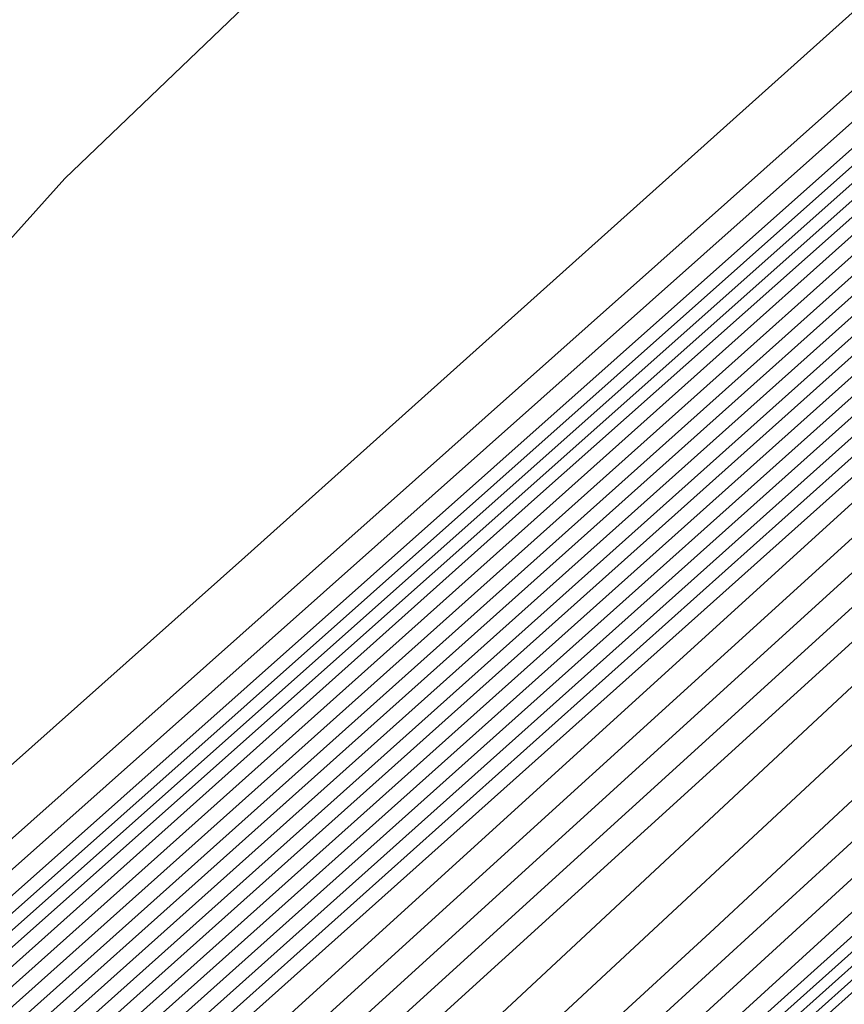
# Model space of a CAD drawing. Extents: x 3249832 to 3255657, y 13789405 to 13793316.
# Tile 827 of 1056: x 3253208.048 to 3253208.856, y 13791258.386 to 13791259.351. Entities that reach past the tile are written whole.
import ezdxf

# ---------------------------------------------------------------- set-up
doc = ezdxf.new("R2010")
doc.units = 0
doc.header["$LTSCALE"] = 100
doc.header["$MEASUREMENT"] = 0
for name, color, linetype in [('GRATIO_03231_CON', 1, 'CONTINUOUS'), ('GRATIO_0323_ICON', 1, 'CONTINUOUS'), ('TARGETS_EAST', 7, 'CONTINUOUS')]:
    doc.layers.add(name, color=color, linetype=linetype)

# ---------------------------------------------------------------- blocks, each defined once
blk = doc.blocks.new('Gratio_032316_contours')
at = {"layer": 'GRATIO_03231_CON', "color": 1, "linetype": 'Continuous', "flags": 128}
for points in [[(3253305.54688, 13791344.02398), (3253290.11807, 13791330.73871), (3253272.33566, 13791315.41836), (3253257.35169, 13791302.48132), (3253257.35169, 13791302.48132), (3253249.01641, 13791295.23342), (3253245.97269, 13791292.5302), (3253245.56158, 13791292.11461), (3253245.4762, 13791292.02112), (3253244.81796, 13791291.45007), (3253243.04036, 13791289.89332), (3253239.87374, 13791287.09206), (3253236.15591, 13791283.78489), (3253233.00154, 13791280.95975), (3253231.24335, 13791279.35625), (3253230.58622, 13791278.7206), (3253230.45309, 13791278.55066), (3253230.05512, 13791278.15482), (3253227.75635, 13791276.08367), (3253221.70905, 13791270.69833), (3253210.99956, 13791261.18264), (3253198.45046, 13791250.01127), (3253187.8184, 13791240.48165), (3253181.88122, 13791235.03903)], [(3253286.91199, 13791327.90351), (3253270.3004, 13791313.58787), (3253256.45986, 13791301.63406), (3253256.45986, 13791301.63406), (3253248.78099, 13791294.94948), (3253245.9825, 13791292.45012), (3253245.61514, 13791292.05411), (3253245.63859, 13791292.02569), (3253245.64831, 13791292.01345), (3253245.6487, 13791292.01213), (3253245.59788, 13791291.97591), (3253245.26894, 13791291.69698), (3253244.38866, 13791290.927), (3253242.82134, 13791289.54052), (3253240.98121, 13791287.90363), (3253239.41995, 13791286.50533), (3253238.54974, 13791285.71168), (3253238.22449, 13791285.39707), (3253238.1586, 13791285.31295), (3253237.76157, 13791284.93959), (3253235.2234, 13791282.67234), (3253228.42923, 13791276.63538), (3253216.32748, 13791265.89058), (3253202.11972, 13791253.25073)], [(3253297.92518, 13791337.32748), (3253283.7059, 13791325.0683), (3253268.26515, 13791311.75736), (3253255.56807, 13791300.78674), (3253255.56807, 13791300.78674), (3253248.54528, 13791294.66582), (3253245.98939, 13791292.3731), (3253245.65849, 13791292.00438), (3253245.28913, 13791291.62069), (3253242.53166, 13791289.14418), (3253235.01486, 13791282.46227), (3253221.55643, 13791270.51307), (3253205.72974, 13791256.43762), (3253192.29706, 13791244.42765), (3253184.78223, 13791237.59171), (3253181.7553, 13791234.70553)], [(3253294.11432, 13791333.97923), (3253280.49981, 13791322.2331), (3253266.22991, 13791309.92685), (3253254.67628, 13791299.93942), (3253254.67628, 13791299.93942), (3253248.30944, 13791294.38233), (3253245.99522, 13791292.29747), (3253245.6983, 13791291.95932), (3253245.72328, 13791291.92907), (3253245.73457, 13791291.91491), (3253245.73653, 13791291.91171), (3253245.34417, 13791291.56965), (3253242.61508, 13791289.1599), (3253235.21755, 13791282.60893), (3253221.98799, 13791270.87558), (3253206.43541, 13791257.0484), (3253193.23698, 13791245.24834), (3253185.84773, 13791238.52662), (3253182.83404, 13791235.65556)], [(3253297.47575, 13791336.80773), (3253286.49262, 13791327.28273), (3253274.08716, 13791316.56326), (3253262.15552, 13791306.27036), (3253252.87956, 13791298.26005), (3253252.87955, 13791298.26005), (3253247.80855, 13791293.84927), (3253245.96162, 13791292.19878), (3253245.72534, 13791291.93024), (3253245.75435, 13791291.89596), (3253245.77563, 13791291.87071), (3253245.78423, 13791291.85986), (3253245.40225, 13791291.53345), (3253242.75996, 13791289.22016), (3253235.61469, 13791282.91332), (3253222.84905, 13791271.60346), (3253207.8468, 13791258.27), (3253195.117, 13791246.88955), (3253187.97877, 13791240.3964), (3253184.99154, 13791237.5556), (3253183.5248, 13791236.08985), (3253181.94747, 13791234.58882)], [(3253294.02642, 13791333.78378), (3253282.68176, 13791323.93448), (3253270.88098, 13791313.72817), (3253260.1195, 13791304.44076), (3253251.98515, 13791297.41577), (3253251.98515, 13791297.41577), (3253247.56681, 13791293.57263), (3253245.95778, 13791292.13434), (3253245.75244, 13791291.89978), (3253245.77853, 13791291.86902), (3253245.79724, 13791291.84682), (3253245.80308, 13791291.83911), (3253245.42475, 13791291.5224), (3253242.82757, 13791289.25555), (3253235.81103, 13791283.06795), (3253223.27892, 13791271.96813), (3253208.55242, 13791258.88089), (3253196.05701, 13791247.71015), (3253189.04429, 13791241.33129), (3253186.07028, 13791238.50562), (3253184.51712, 13791236.96591), (3253182.77185, 13791235.31713)], [(3253301.29459, 13791340.08431), (3253290.57708, 13791330.75983), (3253278.87091, 13791320.58623), (3253267.67519, 13791310.89262), (3253258.08665, 13791302.60747), (3253251.10143, 13791296.55908), (3253251.10143, 13791296.55908), (3253247.34819, 13791293.26908), (3253245.98572, 13791292.03255), (3253245.8053, 13791291.83791), (3253245.44036, 13791291.51929), (3253242.89277, 13791289.29362), (3253236.00649, 13791283.22354), (3253223.70853, 13791272.33307), (3253209.258, 13791259.49181), (3253196.99701, 13791248.53075)], [(3253298.80028, 13791337.8979), (3253287.12774, 13791327.73589), (3253275.06006, 13791317.23798), (3253264.46894, 13791308.05761), (3253256.05008, 13791300.77851), (3253250.20517, 13791295.71695), (3253250.20517, 13791295.71695), (3253247.10226, 13791292.9973), (3253245.97489, 13791291.97616), (3253245.82295, 13791291.81823), (3253245.46055, 13791291.5107), (3253242.95853, 13791289.33101), (3253236.20195, 13791283.37912), (3253224.13814, 13791272.69801), (3253209.96358, 13791260.10273), (3253197.93702, 13791249.35135)], [(3253293.81166, 13791333.52509), (3253280.22907, 13791321.688), (3253267.43835, 13791310.54148), (3253258.05644, 13791302.38759), (3253251.97694, 13791297.12057), (3253248.41264, 13791294.03269), (3253248.41264, 13791294.03269), (3253246.61039, 13791292.45373), (3253245.95323, 13791291.86339), (3253245.85825, 13791291.77885), (3253245.50091, 13791291.49352), (3253243.09006, 13791289.4058), (3253236.59287, 13791283.6903), (3253224.99736, 13791273.4279), (3253211.37474, 13791261.32458), (3253199.81703, 13791250.99255)], [(3253303.37659, 13791341.82156), (3253291.31735, 13791331.33868), (3253276.77973, 13791318.66405), (3253263.6275, 13791307.19323), (3253254.85019, 13791299.55258), (3253249.94037, 13791295.2916), (3253247.51638, 13791293.19057), (3253247.51638, 13791293.19057), (3253246.36446, 13791292.18195), (3253245.9424, 13791291.80701), (3253245.8759, 13791291.75916), (3253245.5211, 13791291.48493), (3253243.15582, 13791289.44319), (3253236.78834, 13791283.84588), (3253225.42697, 13791273.79285), (3253212.08032, 13791261.9355), (3253200.75704, 13791251.81315)], [(3253301.8648, 13791340.49436), (3253288.82304, 13791329.15228), (3253273.33039, 13791315.64011), (3253259.81664, 13791303.84498), (3253251.64394, 13791296.71757), (3253247.9038, 13791293.46263), (3253246.62012, 13791292.34844), (3253246.62012, 13791292.34844), (3253246.11852, 13791291.91017), (3253245.93157, 13791291.75062), (3253245.89355, 13791291.73947), (3253245.54128, 13791291.47634), (3253243.22158, 13791289.48058), (3253236.9838, 13791284.00147), (3253225.85659, 13791274.15779), (3253212.78591, 13791262.54643), (3253201.69705, 13791252.63376)], [(3253300.5659, 13791339.35312), (3253286.80178, 13791327.37918), (3253270.61399, 13791313.25713), (3253256.85612, 13791301.24202), (3253256.85612, 13791301.24202), (3253249.16766, 13791294.52686), (3253246.33164, 13791292.05642), (3253245.91696, 13791291.71344), (3253245.89851, 13791291.73274), (3253245.87492, 13791291.7575), (3253245.85082, 13791291.78299), (3253245.51018, 13791291.52138), (3253243.25445, 13791289.55235), (3253237.16448, 13791284.1725), (3253226.28182, 13791274.52731), (3253213.49094, 13791263.15792), (3253202.63706, 13791253.45436), (3253196.50293, 13791247.87551)], [(3253299.39358, 13791338.31581), (3253285.92669, 13791326.60035), (3253270.08868, 13791312.78289), (3253256.6286, 13791301.0263), (3253256.6286, 13791301.0263), (3253249.10751, 13791294.45446), (3253246.33465, 13791292.03507), (3253245.9313, 13791291.69678), (3253245.91581, 13791291.71286), (3253245.89479, 13791291.73491), (3253245.87194, 13791291.75914), (3253245.54449, 13791291.51054), (3253243.38375, 13791289.62931), (3253237.55458, 13791284.48444), (3253227.14079, 13791275.25743), (3253214.90207, 13791264.3798), (3253204.51707, 13791255.09556), (3253198.63397, 13791249.74529)], [(3253298.80742, 13791337.79716), (3253285.48914, 13791326.21094), (3253269.82603, 13791312.54576), (3253256.51484, 13791300.91844), (3253256.51484, 13791300.91844), (3253249.07744, 13791294.41826), (3253246.33616, 13791292.02439), (3253245.93848, 13791291.68845), (3253245.92446, 13791291.70292), (3253245.90472, 13791291.72362), (3253245.8825, 13791291.74721), (3253245.56164, 13791291.50512), (3253243.4484, 13791289.66779), (3253237.74963, 13791284.64041), (3253227.57028, 13791275.62249), (3253215.60764, 13791264.99074), (3253205.45708, 13791255.91616), (3253199.69949, 13791250.68018)], [(3253298.22127, 13791337.2785), (3253285.05159, 13791325.82153), (3253269.56337, 13791312.30864), (3253256.40107, 13791300.81058), (3253256.40107, 13791300.81058), (3253249.04736, 13791294.38206), (3253246.33767, 13791292.01371), (3253245.94565, 13791291.68012), (3253245.93311, 13791291.69298), (3253245.91465, 13791291.71232), (3253245.89306, 13791291.73529), (3253245.57879, 13791291.49971), (3253243.51305, 13791289.70627), (3253237.94468, 13791284.79639), (3253227.99977, 13791275.98755), (3253216.31321, 13791265.60168), (3253206.39709, 13791256.73676), (3253200.76501, 13791251.61507)], [(3253297.63511, 13791336.75984), (3253284.61405, 13791325.43211), (3253269.30072, 13791312.07152), (3253256.28731, 13791300.70272), (3253256.28731, 13791300.70272), (3253249.01729, 13791294.34586), (3253246.33918, 13791292.00303), (3253245.95282, 13791291.67179), (3253245.94176, 13791291.68304), (3253245.92458, 13791291.70103), (3253245.90361, 13791291.72336), (3253245.59595, 13791291.49429), (3253243.5777, 13791289.74475), (3253238.13974, 13791284.95236), (3253228.42926, 13791276.35261), (3253217.01877, 13791266.21261), (3253207.33709, 13791257.55737), (3253201.83053, 13791252.54996)], [(3253296.46279, 13791335.72253), (3253283.73895, 13791324.65329), (3253268.77541, 13791311.59727), (3253256.05979, 13791300.487), (3253256.05979, 13791300.487), (3253248.95714, 13791294.27347), (3253246.3422, 13791291.98168), (3253245.96716, 13791291.65513), (3253245.95906, 13791291.66315), (3253245.94444, 13791291.67844), (3253245.92473, 13791291.69951), (3253245.63026, 13791291.48345), (3253243.707, 13791289.82171), (3253238.52984, 13791285.2643), (3253229.28824, 13791277.08273), (3253218.4299, 13791267.43449), (3253209.21711, 13791259.19857), (3253203.96156, 13791254.41974), (3253201.17274, 13791251.80591)], [(3253295.87663, 13791335.20388), (3253283.3014, 13791324.26387), (3253268.51275, 13791311.36015), (3253255.94603, 13791300.37914), (3253255.94603, 13791300.37914), (3253248.92653, 13791294.23785), (3253246.33944, 13791291.97568), (3253245.95993, 13791291.66258), (3253245.67105, 13791291.45355), (3253243.78755, 13791289.84359), (3253238.73212, 13791285.41271), (3253229.71987, 13791277.44555), (3253219.13574, 13791268.04515), (3253210.15712, 13791260.01917), (3253205.02708, 13791255.35463), (3253202.25149, 13791252.75594), (3253199.40186, 13791250.10686)], [(3253295.29047, 13791334.68522), (3253282.86386, 13791323.87446), (3253268.2501, 13791311.12303), (3253255.83226, 13791300.27128), (3253255.83226, 13791300.27128), (3253248.89643, 13791294.20168), (3253246.34073, 13791291.96524), (3253245.96634, 13791291.65508), (3253245.68492, 13791291.45158), (3253243.85017, 13791289.8842), (3253238.92627, 13791285.56963), (3253230.14909, 13791277.81089), (3253219.84127, 13791268.65612), (3253211.09712, 13791260.83977), (3253206.0926, 13791256.28952), (3253203.33023, 13791253.70596), (3253200.39417, 13791250.98293)], [(3253294.70431, 13791334.16656), (3253282.42631, 13791323.48505), (3253267.98745, 13791310.88591), (3253255.7185, 13791300.16342), (3253255.7185, 13791300.16342), (3253248.86632, 13791294.16552), (3253246.34201, 13791291.95481), (3253245.97275, 13791291.64758), (3253245.6988, 13791291.44962), (3253243.91279, 13791289.92481), (3253239.12041, 13791285.72655), (3253230.57831, 13791278.17623), (3253220.5468, 13791269.26709), (3253212.03713, 13791261.66037), (3253207.15812, 13791257.22441), (3253204.40898, 13791254.65598), (3253201.38649, 13791251.85899)], [(3253293.53199, 13791333.12925), (3253281.55121, 13791322.70622), (3253267.46214, 13791310.41166), (3253255.49098, 13791299.9477), (3253255.49098, 13791299.9477), (3253248.80612, 13791294.09318), (3253246.34458, 13791291.93395), (3253245.98558, 13791291.63258), (3253245.72656, 13791291.44569), (3253244.03802, 13791290.00603), (3253239.5087, 13791286.04039), (3253231.43675, 13791278.90691), (3253221.95787, 13791270.48904), (3253213.91715, 13791263.30158), (3253209.28916, 13791259.09418), (3253206.56647, 13791256.55602), (3253203.37112, 13791253.61112), (3253198.43501, 13791249.15506)], [(3253299.21969, 13791338.01181), (3253292.94584, 13791332.61059), (3253281.11367, 13791322.3168), (3253267.19948, 13791310.17454), (3253255.37722, 13791299.83984), (3253255.37722, 13791299.83983), (3253248.77601, 13791294.05701), (3253246.34587, 13791291.92352), (3253245.99199, 13791291.62508), (3253245.74044, 13791291.44372), (3253244.10063, 13791290.04663), (3253239.70285, 13791286.19731), (3253231.86597, 13791279.27225), (3253222.6634, 13791271.10001), (3253214.85715, 13791264.12218), (3253210.35468, 13791260.02907), (3253207.64522, 13791257.50604), (3253204.36344, 13791254.48718), (3253199.25939, 13791249.88337)], [(3253298.55474, 13791337.42533), (3253292.35968, 13791332.09194), (3253280.67612, 13791321.92739), (3253266.93683, 13791309.93742), (3253255.26346, 13791299.73197), (3253255.26346, 13791299.73197), (3253248.74591, 13791294.02084), (3253246.34715, 13791291.91308), (3253245.99841, 13791291.61758), (3253245.75432, 13791291.44175), (3253244.16325, 13791290.08724), (3253239.89699, 13791286.35423), (3253232.29519, 13791279.63759), (3253223.36893, 13791271.71098), (3253215.79716, 13791264.94278), (3253211.4202, 13791260.96396), (3253208.72397, 13791258.45606), (3253205.35575, 13791255.36324), (3253200.08377, 13791250.61169)], [(3253297.8898, 13791336.83884), (3253291.77352, 13791331.57328), (3253280.23857, 13791321.53798), (3253266.67418, 13791309.70029), (3253255.14969, 13791299.62411), (3253255.14969, 13791299.62411), (3253248.71581, 13791293.98467), (3253246.34844, 13791291.90265), (3253246.00482, 13791291.61008), (3253245.7682, 13791291.43979), (3253244.22587, 13791290.12785), (3253240.09114, 13791286.51115), (3253232.72441, 13791280.00293), (3253224.07447, 13791272.32196), (3253216.73717, 13791265.76338), (3253212.48572, 13791261.89885), (3253209.80272, 13791259.40608), (3253206.34807, 13791256.23931), (3253200.90814, 13791251.34)], [(3253296.5599, 13791335.66587), (3253290.6012, 13791330.53597), (3253279.36346, 13791320.75917), (3253266.14871, 13791309.22624), (3253254.92163, 13791299.40902), (3253254.92163, 13791299.40903), (3253248.65441, 13791293.91375), (3253246.34916, 13791291.88397), (3253246.0155, 13791291.59761), (3253245.79411, 13791291.43804), (3253244.34991, 13791290.21048), (3253240.47889, 13791286.82562), (3253233.5827, 13791280.7338), (3253225.48551, 13791273.54393), (3253218.61718, 13791267.40458), (3253214.61676, 13791263.76863), (3253211.96021, 13791261.30613), (3253208.3327, 13791257.99143), (3253202.5569, 13791252.79662), (3253198.00539, 13791248.68464)], [(3253295.89496, 13791335.07939), (3253290.01504, 13791330.01731), (3253278.92589, 13791320.36978), (3253265.8859, 13791308.9893), (3253254.80734, 13791299.30179), (3253254.80734, 13791299.30179), (3253248.62314, 13791293.87896), (3253246.34863, 13791291.87568), (3253246.01981, 13791291.5926), (3253245.80618, 13791291.43822), (3253244.41135, 13791290.25247), (3253240.67251, 13791286.98316), (3253234.01176, 13791281.09932), (3253226.19103, 13791274.15492), (3253219.55719, 13791268.22518), (3253215.68228, 13791264.70352), (3253213.03896, 13791262.25615), (3253209.32502, 13791258.8675), (3253203.38128, 13791253.52494), (3253198.62056, 13791249.22763)], [(3253295.23001, 13791334.4929), (3253289.42888, 13791329.49866), (3253278.48833, 13791319.98039), (3253265.62309, 13791308.75236), (3253254.69306, 13791299.19455), (3253254.69306, 13791299.19455), (3253248.59186, 13791293.84417), (3253246.34811, 13791291.86739), (3253246.02412, 13791291.58759), (3253245.81824, 13791291.43839), (3253244.4728, 13791290.29446), (3253240.86613, 13791287.1407), (3253234.44083, 13791281.46484), (3253226.89654, 13791274.76592), (3253220.4972, 13791269.04579), (3253216.7478, 13791265.63841), (3253214.1177, 13791263.20617), (3253210.31733, 13791259.74356), (3253204.20565, 13791254.25325), (3253199.23573, 13791249.77062)], [(3253294.56507, 13791333.90642), (3253288.84272, 13791328.98), (3253278.05076, 13791319.591), (3253265.36028, 13791308.51542), (3253254.57877, 13791299.08731), (3253254.57877, 13791299.08731), (3253248.56059, 13791293.80939), (3253246.34758, 13791291.8591), (3253246.02843, 13791291.58257), (3253245.83031, 13791291.43857), (3253244.53425, 13791290.33645), (3253241.05975, 13791287.29824), (3253234.86989, 13791281.83037), (3253227.60205, 13791275.37691), (3253221.43721, 13791269.86639), (3253217.81332, 13791266.5733), (3253215.19645, 13791264.15619), (3253211.30965, 13791260.61962), (3253205.03003, 13791254.98156), (3253199.8509, 13791250.3136)], [(3253293.23517, 13791332.73345), (3253287.67041, 13791327.94269), (3253277.17563, 13791318.81222), (3253264.83466, 13791308.04155), (3253254.35019, 13791298.87283), (3253254.35019, 13791298.87283), (3253248.49805, 13791293.73981), (3253246.34653, 13791291.84252), (3253246.03705, 13791291.57255), (3253245.85444, 13791291.43892), (3253244.65714, 13791290.42044), (3253241.44699, 13791287.61333), (3253235.72802, 13791282.56142), (3253229.01308, 13791276.59891), (3253223.31722, 13791271.50759), (3253219.94436, 13791268.44307), (3253217.35394, 13791266.05623), (3253213.29428, 13791262.37175), (3253206.67878, 13791256.43818), (3253201.08124, 13791251.39958)]]:
    blk.add_lwpolyline(points, dxfattribs=at)
at = {"layer": 'GRATIO_03231_CON', "color": 5, "linetype": 'Continuous', "flags": 128}
for points in [[(3253214.64222, 13791264.58529), (3253212.82224, 13791262.90633), (3253208.26868, 13791258.82424), (3253200.34371, 13791251.76675)], [(3253215.66433, 13791266.1251), (3253212.30938, 13791263.10526), (3253209.58827, 13791260.62774), (3253208.09217, 13791259.19507), (3253207.5174, 13791258.55435), (3253207.33656, 13791258.26377), (3253206.93577, 13791257.80052), (3253205.35518, 13791256.31766), (3253201.5485, 13791252.88719)]]:
    blk.add_lwpolyline(points, dxfattribs=at)
at = {"layer": 'GRATIO_0323_ICON', "color": 7, "linetype": 'Continuous', "flags": 128}
for points in [[(3253300.92509, 13791339.83167), (3253290.30347, 13791330.63098), (3253277.29334, 13791319.39835), (3253264.19154, 13791308.09997), (3253253.77396, 13791299.10432), (3253253.77396, 13791299.10432), (3253248.05021, 13791294.126), (3253245.96481, 13791292.26394), (3253245.69601, 13791291.96314), (3253245.7252, 13791291.92833), (3253245.74632, 13791291.90301), (3253245.75643, 13791291.89038), (3253245.37203, 13791291.55291), (3253242.68738, 13791289.1902), (3253235.41612, 13791282.76112), (3253222.41852, 13791271.23952), (3253207.1411, 13791257.6592), (3253194.17699, 13791246.06894), (3253186.91325, 13791239.46151), (3253183.91279, 13791236.60558), (3253182.53248, 13791235.21378)], [(3253296.30597, 13791335.71149), (3253283.6784, 13791324.71194), (3253271.2492, 13791313.88973), (3253261.26269, 13791305.2226), (3253254.01351, 13791298.94954), (3253249.3089, 13791294.87482), (3253249.3089, 13791294.87482), (3253246.85632, 13791292.72552), (3253245.96406, 13791291.91978), (3253245.8406, 13791291.79854), (3253245.48073, 13791291.50211), (3253243.02429, 13791289.36841), (3253236.39741, 13791283.53471), (3253224.56775, 13791273.06296), (3253210.66916, 13791260.71366), (3253198.87703, 13791250.17195)], [(3253299.97974, 13791338.83447), (3253286.36423, 13791326.98977), (3253270.35134, 13791313.02001), (3253256.74236, 13791301.13416), (3253256.74236, 13791301.13416), (3253249.13759, 13791294.49066), (3253246.33315, 13791292.04574), (3253245.92413, 13791291.70511), (3253245.90716, 13791291.7228), (3253245.88485, 13791291.7462), (3253245.86138, 13791291.77107), (3253245.52733, 13791291.51596), (3253243.3191, 13791289.59083), (3253237.35953, 13791284.32847), (3253226.71131, 13791274.89237), (3253214.19651, 13791263.76886), (3253203.57707, 13791254.27496), (3253197.56845, 13791248.8104)], [(3253297.04895, 13791336.24119), (3253284.1765, 13791325.0427), (3253269.03806, 13791311.8344), (3253256.17355, 13791300.59486), (3253256.17355, 13791300.59486), (3253248.98721, 13791294.30967), (3253246.34069, 13791291.99235), (3253245.95999, 13791291.66346), (3253245.95041, 13791291.6731), (3253245.93451, 13791291.68974), (3253245.91417, 13791291.71143), (3253245.6131, 13791291.48887), (3253243.64235, 13791289.78323), (3253238.33479, 13791285.10833), (3253228.85875, 13791276.71767), (3253217.72434, 13791266.82355), (3253208.2771, 13791258.37797), (3253202.89605, 13791253.48485), (3253200.09399, 13791250.85589)], [(3253294.11815, 13791333.64791), (3253281.98876, 13791323.09563), (3253267.72479, 13791310.64878), (3253255.60474, 13791300.05556), (3253255.60474, 13791300.05556), (3253248.83622, 13791294.12935), (3253246.3433, 13791291.94438), (3253245.97917, 13791291.64008), (3253245.71268, 13791291.44765), (3253243.9754, 13791289.96542), (3253239.31456, 13791285.88347), (3253231.00753, 13791278.54157), (3253221.25234, 13791269.87807), (3253212.97714, 13791262.48097), (3253208.22364, 13791258.15929), (3253205.48773, 13791255.606), (3253202.3788, 13791252.73505), (3253197.61064, 13791248.42675)], [(3253297.22485, 13791336.25236), (3253291.18736, 13791331.05463), (3253279.80103, 13791321.14857), (3253266.41152, 13791309.46318), (3253255.03592, 13791299.51627), (3253255.03592, 13791299.51627), (3253248.68568, 13791293.94854), (3253246.34968, 13791291.89227), (3253246.01119, 13791291.60264), (3253245.78203, 13791291.43788), (3253244.28846, 13791290.1685), (3253240.28527, 13791286.66808), (3253233.15363, 13791280.36827), (3253224.78, 13791272.93293), (3253217.67718, 13791266.58398), (3253213.55124, 13791262.83374), (3253210.88146, 13791260.35611), (3253207.34038, 13791257.11537), (3253201.73252, 13791252.06831)], [(3253293.90012, 13791333.31993), (3253288.25656, 13791328.46134), (3253277.61319, 13791319.20161), (3253265.09747, 13791308.27849), (3253254.46448, 13791298.98007), (3253254.46448, 13791298.98007), (3253248.52932, 13791293.7746), (3253246.34705, 13791291.85081), (3253246.03274, 13791291.57756), (3253245.84238, 13791291.43874), (3253244.5957, 13791290.37845), (3253241.25337, 13791287.45579), (3253235.29895, 13791282.19589), (3253228.30757, 13791275.98791), (3253222.37721, 13791270.68699), (3253218.87884, 13791267.50819), (3253216.2752, 13791265.10621), (3253212.30196, 13791261.49569), (3253205.85441, 13791255.70987), (3253200.46607, 13791250.85659)]]:
    blk.add_lwpolyline(points, dxfattribs=at)

msp = doc.modelspace()

# ---------------------------------------------------------------- block references
at = {"layer": 'TARGETS_EAST'}
msp.add_blockref('Gratio_032316_contours', (0, 0), dxfattribs=at)

doc.saveas('drawing.dxf')
